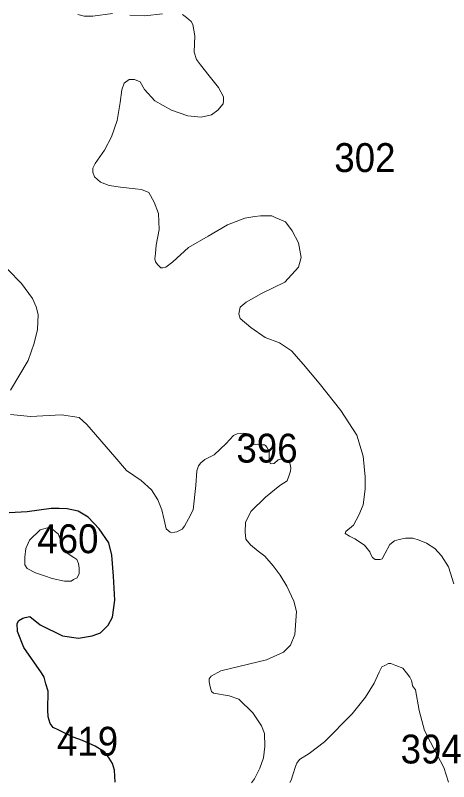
# Model space of a CAD drawing. Extents: x 445.4 to 500, y 8728.7 to 8784.
# Drawn here: x 477.261 to 479.664, y 8767.967 to 8772.214 of the extents above; entities that cross this region are included whole.
import ezdxf

# ---------------------------------------------------------------- set-up
doc = ezdxf.new("R2010")
doc.units = 0
doc.header["$LTSCALE"] = 0.064
doc.layers.add('1', color=7, linetype='Continuous', lineweight=25)
doc.layers.add('2', color=7, linetype='Continuous', lineweight=13)
doc.layers.add('21', color=7, linetype='Continuous')

msp = doc.modelspace()

# ---------------------------------------------------------------- linework, layer by layer
at = {"layer": '1'}
for points in [[(477.3995, 8768.8357), (477.5232, 8768.7756), (477.6118, 8768.7622), (477.6871, 8768.7739), (477.7339, 8768.7906), (477.7757, 8768.834), (477.8008, 8768.8775), (477.8125, 8768.9727), (477.8058, 8769.1063), (477.797, 8769.2226), (477.7802, 8769.2911), (477.7267, 8769.3679), (477.6649, 8769.433), (477.6097, 8769.4648), (477.5495, 8769.4781), (477.5043, 8769.4798), (477.4592, 8769.4798), (477.327, 8769.4614), (477.2267, 8769.4564)], [(477.8143, 8767.9645), (477.8109, 8768.0297), (477.8009, 8768.0664), (477.782, 8768.0976), (477.7569, 8768.1293), (477.7034, 8768.1627), (477.6331, 8768.1945), (477.5813, 8768.2128), (477.5027, 8768.2512), (477.4709, 8768.2663), (477.4542, 8768.2897), (477.4441, 8768.3264), (477.4408, 8768.3648), (477.4441, 8768.4684), (477.4308, 8768.5085), (477.4207, 8768.5452), (477.4069, 8768.5696), (477.3083, 8768.7099), (477.2731, 8768.7984), (477.2711, 8768.8432), (477.2815, 8768.8602), (477.3033, 8768.8719), (477.315, 8768.8769), (477.3409, 8768.8825), (477.3995, 8768.8357)]]:
    msp.add_lwpolyline(points, dxfattribs=at)
at = {"layer": '2'}
for points in [[(477.7998, 8772.2242), (477.6905, 8772.2081), (477.6422, 8772.2081), (477.6069, 8772.2178)], [(477.7007, 8771.3187), (477.6911, 8771.3443), (477.6911, 8771.3667), (477.7039, 8771.3923), (477.7552, 8771.467), (477.7937, 8771.5407), (477.8258, 8771.6303), (477.8419, 8771.7296), (477.8515, 8771.8), (477.8643, 8771.8384), (477.8932, 8771.8576), (477.9221, 8771.8576), (477.9541, 8771.8448), (477.9766, 8771.8032), (478.0343, 8771.7392), (478.1274, 8771.6879), (478.2172, 8771.6559), (478.291, 8771.6495), (478.3487, 8771.6623), (478.384, 8771.6879), (478.4129, 8771.7232), (478.4161, 8771.7392), (478.4161, 8771.7616), (478.3873, 8771.8145), (478.336, 8771.8786), (478.2878, 8771.9394), (478.2654, 8771.9682), (478.2525, 8772.0098), (478.2558, 8772.0995), (478.2461, 8772.1635), (478.2365, 8772.1795), (478.2108, 8772.2019), (478.1884, 8772.218)], [(478.0763, 8772.221), (477.9799, 8772.2114), (477.8963, 8772.2146)], [(479.6924, 8769.0624), (479.6621, 8769.1569), (479.6242, 8769.2173), (479.5864, 8769.2589), (479.541, 8769.2891), (479.4993, 8769.3042), (479.4653, 8769.3155), (479.4236, 8769.3155), (479.3896, 8769.308), (479.3631, 8769.3004), (479.3366, 8769.2815), (479.3101, 8769.2287), (479.2949, 8769.2022), (479.2836, 8769.1984), (479.2571, 8769.1984), (479.2419, 8769.2098), (479.2306, 8769.2287), (479.2268, 8769.24), (479.1965, 8769.2778), (479.1435, 8769.3118), (479.1132, 8769.3269), (479.0905, 8769.342), (479.0943, 8769.3533), (479.1359, 8769.3873), (479.1662, 8769.444), (479.1894, 8769.5016), (479.2008, 8769.5885), (479.2008, 8769.6565), (479.1894, 8769.7698), (479.1553, 8769.8869), (479.0654, 8770.0233), (478.9459, 8770.1757), (478.8595, 8770.2784), (478.7931, 8770.3547), (478.7267, 8770.3977), (478.6471, 8770.4276), (478.5674, 8770.4839), (478.5076, 8770.5336), (478.501, 8770.5601), (478.5076, 8770.5966), (478.5408, 8770.6231), (478.6262, 8770.6718), (478.7557, 8770.7347), (478.832, 8770.8176), (478.8453, 8770.8706), (478.832, 8770.9534), (478.7955, 8771.0197), (478.759, 8771.0694), (478.7026, 8771.0926), (478.6826, 8771.1026), (478.6494, 8771.1026), (478.6196, 8771.1026), (478.5897, 8771.0992), (478.5332, 8771.0893), (478.437, 8771.0529), (478.3307, 8770.9899), (478.2211, 8770.9269), (478.1348, 8770.8474), (478.095, 8770.8176), (478.0784, 8770.8143), (478.0684, 8770.8143), (478.0518, 8770.8308), (478.0385, 8770.8474), (478.0352, 8770.864), (478.0385, 8770.8938), (478.0419, 8770.9402), (478.0585, 8771.0263), (478.0551, 8771.1158), (478.0319, 8771.1788), (478.0022, 8771.2322), (477.9605, 8771.2482), (477.9253, 8771.2514), (477.8451, 8771.261), (477.7809, 8771.2706), (477.7328, 8771.2898), (477.7007, 8771.3187)], [(477.3563, 8770.6434), (477.2953, 8770.7272), (477.1428, 8770.882)], [(477.2342, 8770.1358), (477.3319, 8770.3008), (477.3656, 8770.3964), (477.3844, 8770.4733), (477.3882, 8770.5558), (477.3766, 8770.5977), (477.3563, 8770.6434)], [(478.3494, 8768.4667), (478.3409, 8768.4922), (478.3352, 8768.5192), (478.3366, 8768.5362), (478.3466, 8768.5519), (478.4006, 8768.5817), (478.6536, 8768.6427), (478.7476, 8768.6851), (478.786, 8768.7235), (478.8101, 8768.7817), (478.8201, 8768.9095), (478.8045, 8768.9663), (478.7661, 8769.0501), (478.7291, 8769.1111), (478.6907, 8769.1621), (478.6438, 8769.216), (478.6068, 8769.2444), (478.5656, 8769.2785), (478.54, 8769.3098), (478.5357, 8769.3495), (478.5371, 8769.4021), (478.567, 8769.4631), (478.648, 8769.5441), (478.7276, 8769.608), (478.7675, 8769.6342), (478.7803, 8769.6655), (478.7874, 8769.6868), (478.7888, 8769.7067), (478.7804, 8769.7417), (478.7804, 8769.7417), (478.737, 8769.7552), (478.718, 8769.7498), (478.718, 8769.7498), (478.6965, 8769.7295), (478.6768, 8769.7274), (478.6768, 8769.7274), (478.6716, 8769.7367), (478.6685, 8769.7502), (478.6685, 8769.7637), (478.6685, 8769.7792), (478.6685, 8769.7968), (478.6633, 8769.8082), (478.6561, 8769.8207), (478.6488, 8769.829), (478.6426, 8769.8331), (478.6312, 8769.8341), (478.6167, 8769.8352), (478.6032, 8769.8362), (478.5938, 8769.8352), (478.5835, 8769.8362), (478.5772, 8769.8424), (478.5772, 8769.8507), (478.5762, 8769.8611), (478.57, 8769.8787), (478.5575, 8769.8891), (478.543, 8769.8953), (478.5275, 8769.8984), (478.4911, 8769.8942), (478.4714, 8769.8859), (478.4299, 8769.8404), (478.3639, 8769.7788), (478.3121, 8769.7529), (478.2903, 8769.7332), (478.2768, 8769.7176), (478.2674, 8769.6897), (478.2612, 8769.6078), (478.2467, 8769.4731), (478.2217, 8769.4225), (478.1999, 8769.3831), (478.1864, 8769.3655), (478.1677, 8769.3562), (478.1563, 8769.352), (478.146, 8769.3489), (478.1294, 8769.3458), (478.119, 8769.3489), (478.0982, 8769.3686), (478.0858, 8769.4184), (478.0733, 8769.4722), (478.0514, 8769.529), (478.0162, 8769.584), (477.9581, 8769.6358), (477.8782, 8769.6917), (477.8133, 8769.7674), (477.6586, 8769.9461), (477.6147, 8769.9852), (477.5169, 8769.9998), (477.3459, 8769.99), (477.235, 8770.0016)], [(479.6631, 8767.963), (479.6365, 8768.0448), (479.5631, 8768.185), (479.5298, 8768.2509), (479.501, 8768.3614), (479.4798, 8768.4751), (479.4638, 8768.4984), (479.4617, 8768.5112), (479.4585, 8768.5282), (479.4479, 8768.5462), (479.4298, 8768.5696), (479.4094, 8768.5959), (479.3701, 8768.6097), (479.3424, 8768.6214), (479.3424, 8768.6214), (479.3307, 8768.6214), (479.3307, 8768.6214), (479.3095, 8768.6097), (479.2935, 8768.6034), (479.2786, 8768.5736), (479.2499, 8768.5131), (479.2027, 8768.4345), (479.1282, 8768.3431), (478.9761, 8768.188), (478.8905, 8768.1225), (478.8363, 8768.0896), (478.8214, 8768.0683), (478.8139, 8768.0503), (478.8012, 8768.0099), (478.79, 8767.9757), (478.7829, 8767.9615)], [(478.5697, 8767.9601), (478.5867, 8767.9828), (478.6166, 8768.041), (478.6365, 8768.0978), (478.645, 8768.1617), (478.6423, 8768.2338), (478.6266, 8768.2764), (478.5783, 8768.3474), (478.5001, 8768.4241), (478.4461, 8768.4425), (478.3608, 8768.4567), (478.3494, 8768.4667)]]:
    msp.add_lwpolyline(points, dxfattribs=at)
msp.add_lwpolyline([(477.3999, 8769.3616), (477.3401, 8769.3058), (477.3189, 8769.2596), (477.3131, 8769.2114), (477.3131, 8769.1691), (477.3266, 8769.1479), (477.3729, 8769.1248), (477.423, 8769.1075), (477.4654, 8769.0921), (477.5348, 8769.0786), (477.5714, 8769.0786), (477.583, 8769.0863), (477.6042, 8769.0959), (477.6158, 8769.121), (477.6158, 8769.1498), (477.6119, 8769.1749), (477.6023, 8769.198), (477.5849, 8769.2095), (477.5599, 8769.2249), (477.5425, 8769.2345), (477.5232, 8769.2634), (477.5175, 8769.2923), (477.5078, 8769.3154), (477.4982, 8769.3404), (477.4847, 8769.352), (477.4673, 8769.3655), (477.4403, 8769.3732)], close=True, dxfattribs=at)

# ---------------------------------------------------------------- texts
at = {"layer": '21', "width": 0.95}
for s, p in [('302', (479.0296, 8771.3452)), ('396', (478.4871, 8769.735)), ('460', (477.383, 8769.2327)), ('419', (477.4922, 8768.1107)), ('394', (479.3974, 8768.0674))]:
    msp.add_text(s, height=0.16, dxfattribs=at).set_placement(p)

doc.saveas('drawing.dxf')
